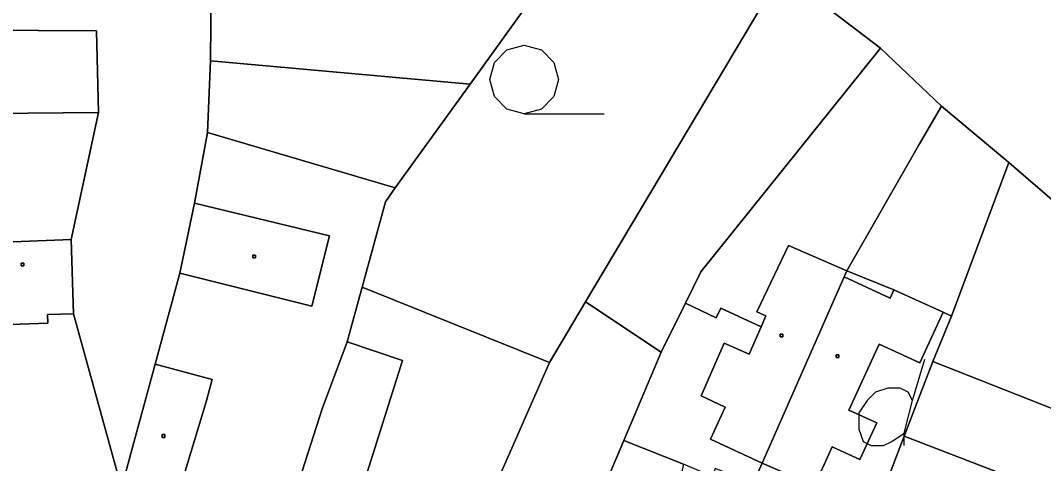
# Model space of a CAD drawing. Extents: x -645676 to -642474, y -1077513 to -1072613.
# Drawn here: x -644456.5 to -644344.5, y -1074310 to -1074261.5 of the extents above; entities that cross this region are included whole.
import ezdxf

# ---------------------------------------------------------------- set-up
doc = ezdxf.new("R2010")
doc.units = 0
for name, color, linetype in [('KN', 7, 'Continuous'), ('KULTURY_STAV', 7, 'Continuous'), ('KULTURY_ZNACKY', 7, 'Continuous'), ('Obvod_KP_', 7, 'Continuous'), ('OBVOD_PU', 7, 'Continuous')]:
    doc.layers.add(name, color=color, linetype=linetype)

# ---------------------------------------------------------------- blocks, each defined once
blk = doc.blocks.new('3$0400')
blk.add_lwpolyline([(0, 0), (-0.38, 0.1), (-0.65, 0.38), (-0.75, 0.75), (-0.65, 1.12), (-0.38, 1.4), (0, 1.5), (0.38, 1.4), (0.65, 1.12), (0.75, 0.75), (0.65, 0.38), (0.38, 0.1), (0, 0), (1.75, 0)])
blk = doc.blocks.new('$431')
blk.add_line((0.63, 0.99), (0.9, 1.89))
blk.add_lwpolyline([(0.45, 0), (0.45, 0.27), (0.63, 0.99), (0.54, 1.17), (0.36, 1.26), (0.09, 1.26), (-0.18, 1.17), (-0.36, 0.99), (-0.54, 0.72), (-0.54, 0.36), (-0.45, 0.09), (-0.27, 0), (0, 0), (0.18, 0.09), (0.45, 0.27)])

msp = doc.modelspace()

# ---------------------------------------------------------------- linework, layer by layer
at = {"layer": 'KN'}
for points in [[(-644389.56, -1074243.8), (-644407.27, -1074268.43), (-644435.69, -1074265.89), (-644435.51, -1074245.38), (-644392.76, -1074241.21)], [(-644373.18, -1074256.2), (-644394.63, -1074292.28), (-644398.57, -1074298.91), (-644419.09, -1074290.66), (-644416.52, -1074281.3), (-644415.49, -1074279.8), (-644407.27, -1074268.43), (-644389.56, -1074243.8)], [(-644435.69, -1074265.89), (-644436.03, -1074273.72), (-644437.46, -1074281.47), (-644439.06, -1074289.11), (-644441.74, -1074299.09), (-644445.43, -1074312.64), (-644450.68, -1074293.56), (-644450.96, -1074285.45), (-644447.97, -1074271.53), (-644448.16, -1074262.58), (-644467.34, -1074262.48), (-644474.83, -1074262.36), (-644478.72, -1074253.99), (-644435.51, -1074245.38)], [(-644362.35, -1074264.51), (-644382.01, -1074288.97), (-644383.7, -1074292.4), (-644386.35, -1074297.77), (-644394.63, -1074292.28), (-644373.18, -1074256.2)], [(-644467.34, -1074262.48), (-644467.37, -1074271.73), (-644447.97, -1074271.53), (-644450.96, -1074285.45), (-644461.93, -1074285.89), (-644461.66, -1074293.9), (-644458.64, -1074293.84), (-644458.61, -1074294.77), (-644453.49, -1074294.59), (-644453.52, -1074293.66), (-644450.68, -1074293.56), (-644445.43, -1074312.64), (-644447.05, -1074318.61), (-644448.5, -1074318.16), (-644456.38, -1074320.74), (-644460.56, -1074311.56), (-644465.66, -1074297.23), (-644469.62, -1074283.31), (-644474.83, -1074262.36)], [(-644447.97, -1074271.53), (-644467.37, -1074271.73), (-644467.34, -1074262.48), (-644448.16, -1074262.58)], [(-644355.67, -1074270.86), (-644358.06, -1074274.95), (-644366.04, -1074288.88), (-644372.43, -1074286.09), (-644375.87, -1074293.37), (-644374.88, -1074293.8), (-644375.4, -1074295), (-644379.83, -1074292.95), (-644380.34, -1074294.03), (-644383.7, -1074292.4), (-644382.01, -1074288.97), (-644362.35, -1074264.51)], [(-644407.27, -1074268.43), (-644415.49, -1074279.8), (-644436.03, -1074273.72), (-644435.69, -1074265.89)], [(-644348.3, -1074277.02), (-644354.56, -1074293.82), (-644355.5, -1074293.39), (-644360.87, -1074290.94), (-644366.04, -1074288.88), (-644358.06, -1074274.95), (-644355.67, -1074270.86)], [(-644415.49, -1074279.8), (-644416.52, -1074281.3), (-644419.09, -1074290.66), (-644420.73, -1074296.66), (-644423.48, -1074303.96), (-644427.89, -1074317.75), (-644432.31, -1074331.54), (-644433.44, -1074333.96), (-644442.81, -1074328.16), (-644447.05, -1074318.61), (-644441.3, -1074320.21), (-644436.16, -1074303.2), (-644435.5, -1074300.76), (-644441.74, -1074299.09), (-644439.06, -1074289.11), (-644424.61, -1074292.74), (-644422.68, -1074285.05), (-644437.46, -1074281.47), (-644436.03, -1074273.72)], [(-644328.48, -1074294.08), (-644333.13, -1074308.08), (-644356.62, -1074298.81), (-644354.56, -1074293.82), (-644348.3, -1074277.02)], [(-644439.06, -1074289.11), (-644437.46, -1074281.47), (-644422.68, -1074285.05), (-644424.61, -1074292.74)], [(-644450.68, -1074293.56), (-644453.52, -1074293.66), (-644453.49, -1074294.59), (-644458.61, -1074294.77), (-644458.64, -1074293.84), (-644461.66, -1074293.9), (-644461.93, -1074285.89), (-644450.96, -1074285.45)], [(-644430.76, -1074287.44), (-644431.06, -1074287.44), (-644431.06, -1074287.14), (-644430.76, -1074287.14)], [(-644430.76, -1074287.44), (-644430.76, -1074287.14), (-644431.06, -1074287.14), (-644431.06, -1074287.44)], [(-644366.04, -1074288.88), (-644366.33, -1074289.54), (-644375.3, -1074309.91), (-644380.94, -1074307.3), (-644379.36, -1074303.78), (-644381.96, -1074302.55), (-644379.45, -1074296.8), (-644376.71, -1074298.01), (-644375.4, -1074295), (-644374.88, -1074293.8), (-644375.87, -1074293.37), (-644372.43, -1074286.09)], [(-644456.13, -1074288.33), (-644456.43, -1074288.33), (-644456.43, -1074288.03), (-644456.13, -1074288.03)], [(-644456.13, -1074288.33), (-644456.13, -1074288.03), (-644456.43, -1074288.03), (-644456.43, -1074288.33)], [(-644360.87, -1074290.94), (-644361.28, -1074291.85), (-644366.33, -1074289.54), (-644366.04, -1074288.88)], [(-644360.87, -1074290.94), (-644355.5, -1074293.39), (-644358.04, -1074298.94), (-644362.5, -1074296.9), (-644365.8, -1074304.13), (-644362.76, -1074305.52), (-644364.59, -1074309.52), (-644367.63, -1074308.13), (-644369.58, -1074312.4), (-644375.3, -1074309.91), (-644366.33, -1074289.54), (-644361.28, -1074291.85)], [(-644398.57, -1074298.91), (-644414.42, -1074334.93), (-644417.03, -1074340.78), (-644425.75, -1074333.82), (-644414.66, -1074298.7), (-644420.73, -1074296.66), (-644419.09, -1074290.66)], [(-644386.35, -1074297.77), (-644390.44, -1074307.44), (-644398.86, -1074327.33), (-644401.51, -1074333.6), (-644407.21, -1074330.78), (-644409.95, -1074336.93), (-644414.42, -1074334.93), (-644398.57, -1074298.91), (-644394.63, -1074292.28)], [(-644375.4, -1074295), (-644376.71, -1074298.01), (-644379.45, -1074296.8), (-644381.96, -1074302.55), (-644379.36, -1074303.78), (-644380.94, -1074307.3), (-644375.3, -1074309.91), (-644376.3, -1074312.12), (-644380.46, -1074310.49), (-644380.75, -1074311.38), (-644383.9, -1074310.02), (-644390.44, -1074307.44), (-644386.35, -1074297.77), (-644383.7, -1074292.4), (-644380.34, -1074294.03), (-644379.83, -1074292.95)], [(-644354.56, -1074293.82), (-644356.62, -1074298.81), (-644359.76, -1074306.97), (-644362.11, -1074313.16), (-644367.74, -1074314.6), (-644376.3, -1074312.12), (-644375.3, -1074309.91), (-644369.58, -1074312.4), (-644367.63, -1074308.13), (-644364.59, -1074309.52), (-644362.76, -1074305.52), (-644365.8, -1074304.13), (-644362.5, -1074296.9), (-644358.04, -1074298.94), (-644355.5, -1074293.39)], [(-644373.02, -1074296.1), (-644373.32, -1074296.1), (-644373.32, -1074295.8), (-644373.02, -1074295.8)], [(-644373.02, -1074296.1), (-644373.02, -1074295.8), (-644373.32, -1074295.8), (-644373.32, -1074296.1)], [(-644425.75, -1074333.82), (-644432.31, -1074331.54), (-644427.89, -1074317.75), (-644423.48, -1074303.96), (-644420.73, -1074296.66), (-644414.66, -1074298.7)], [(-644366.9, -1074298.37), (-644367.2, -1074298.37), (-644367.2, -1074298.07), (-644366.9, -1074298.07)], [(-644366.9, -1074298.37), (-644366.9, -1074298.07), (-644367.2, -1074298.07), (-644367.2, -1074298.37)], [(-644447.05, -1074318.61), (-644445.43, -1074312.64), (-644441.74, -1074299.09), (-644435.5, -1074300.76), (-644436.16, -1074303.2), (-644441.3, -1074320.21)], [(-644333.13, -1074308.08), (-644335.47, -1074315.38), (-644345.14, -1074344.73), (-644347.94, -1074344.03), (-644360.13, -1074368.25), (-644361.89, -1074373.16), (-644379.44, -1074363.46), (-644378.68, -1074361.4), (-644368.79, -1074365.04), (-644365.3, -1074355.58), (-644368.05, -1074354.56), (-644365.12, -1074345.95), (-644356, -1074319.17), (-644362.96, -1074316.8), (-644362.11, -1074313.16), (-644339.13, -1074322.08), (-644337.02, -1074315.73), (-644359.76, -1074306.97), (-644356.62, -1074298.81)], [(-644440.7, -1074307.1), (-644441, -1074307.1), (-644441, -1074306.8), (-644440.7, -1074306.8)], [(-644440.7, -1074307.1), (-644440.7, -1074306.8), (-644441, -1074306.8), (-644441, -1074307.1)], [(-644362.11, -1074313.16), (-644359.76, -1074306.97), (-644337.02, -1074315.73), (-644339.13, -1074322.08)], [(-644383.9, -1074310.02), (-644384.3, -1074311.87), (-644391.93, -1074330.27), (-644398.86, -1074327.33), (-644390.44, -1074307.44)]]:
    msp.add_lwpolyline(points, close=True, dxfattribs=at)
at = {"layer": 'KULTURY_STAV'}
for points in [[(-644328.48, -1074294.08), (-644348.3, -1074277.02), (-644355.67, -1074270.86), (-644362.35, -1074264.51), (-644373.18, -1074256.2), (-644389.56, -1074243.8), (-644392.76, -1074241.21), (-644435.51, -1074245.38), (-644481.41, -1074246), (-644482.26, -1074246.29), (-644489.35, -1074219.98), (-644497.68, -1074198.91), (-644498.72, -1074197.27), (-644513.47, -1074209.7), (-644544.08, -1074235.51), (-644575.18, -1074176.49)], [(-644392.76, -1074241.21), (-644389.56, -1074243.8), (-644373.18, -1074256.2), (-644362.35, -1074264.51), (-644355.67, -1074270.86), (-644348.3, -1074277.02), (-644328.48, -1074294.08)], [(-644414.42, -1074334.93), (-644398.57, -1074298.91), (-644419.09, -1074290.66), (-644416.52, -1074281.3), (-644415.49, -1074279.8), (-644436.03, -1074273.72), (-644437.46, -1074281.47), (-644439.06, -1074289.11), (-644441.74, -1074299.09), (-644445.43, -1074312.64), (-644450.68, -1074293.56), (-644450.96, -1074285.45), (-644447.97, -1074271.53), (-644448.16, -1074262.58), (-644467.34, -1074262.48)], [(-644467.34, -1074262.48), (-644448.16, -1074262.58), (-644447.97, -1074271.53), (-644450.96, -1074285.45), (-644450.68, -1074293.56), (-644445.43, -1074312.64), (-644441.74, -1074299.09), (-644439.06, -1074289.11), (-644437.46, -1074281.47), (-644436.03, -1074273.72), (-644415.49, -1074279.8), (-644416.52, -1074281.3), (-644419.09, -1074290.66), (-644398.57, -1074298.91), (-644414.42, -1074334.93)], [(-644333.13, -1074308.08), (-644356.62, -1074298.81), (-644354.56, -1074293.82), (-644355.5, -1074293.39), (-644360.87, -1074290.94), (-644366.04, -1074288.88), (-644372.43, -1074286.09), (-644375.87, -1074293.37), (-644374.88, -1074293.8), (-644375.4, -1074295), (-644379.83, -1074292.95), (-644380.34, -1074294.03), (-644383.7, -1074292.4), (-644386.35, -1074297.77), (-644390.44, -1074307.44), (-644398.86, -1074327.33)], [(-644398.86, -1074327.33), (-644390.44, -1074307.44), (-644386.35, -1074297.77), (-644383.7, -1074292.4), (-644380.34, -1074294.03), (-644379.83, -1074292.95), (-644375.4, -1074295), (-644374.88, -1074293.8), (-644375.87, -1074293.37), (-644372.43, -1074286.09), (-644366.04, -1074288.88), (-644360.87, -1074290.94), (-644355.5, -1074293.39), (-644354.56, -1074293.82), (-644356.62, -1074298.81), (-644333.13, -1074308.08)]]:
    msp.add_lwpolyline(points, dxfattribs=at)
at = {"layer": 'Obvod_KP_'}
msp.add_lwpolyline([(-644575.18, -1074176.49), (-644544.08, -1074235.51), (-644513.47, -1074209.7), (-644498.72, -1074197.27), (-644497.68, -1074198.91), (-644489.35, -1074219.98), (-644482.26, -1074246.29), (-644481.41, -1074246), (-644478.72, -1074253.99), (-644435.51, -1074245.38), (-644392.76, -1074241.21), (-644389.56, -1074243.8), (-644373.18, -1074256.2), (-644362.35, -1074264.51), (-644355.67, -1074270.86), (-644348.3, -1074277.02), (-644328.48, -1074294.08)], dxfattribs=at)
at = {"layer": 'OBVOD_PU'}
msp.add_lwpolyline([(-644575.18, -1074176.49), (-644544.08, -1074235.51), (-644513.47, -1074209.7), (-644498.72, -1074197.27), (-644497.68, -1074198.91), (-644489.35, -1074219.98), (-644482.26, -1074246.29), (-644481.41, -1074246), (-644478.72, -1074253.99), (-644435.51, -1074245.38), (-644392.76, -1074241.21), (-644389.56, -1074243.8), (-644373.18, -1074256.2), (-644362.35, -1074264.51), (-644355.67, -1074270.86), (-644348.3, -1074277.02), (-644328.48, -1074294.08)], dxfattribs=at)

# ---------------------------------------------------------------- block references
at = {"layer": 'KULTURY_ZNACKY', "xscale": 5, "yscale": 5}
for name, p in [('3$0400', (-644401.35, -1074271.67)), ('$431', (-644362, -1074308))]:
    msp.add_blockref(name, p, dxfattribs=at)

doc.saveas('drawing.dxf')
